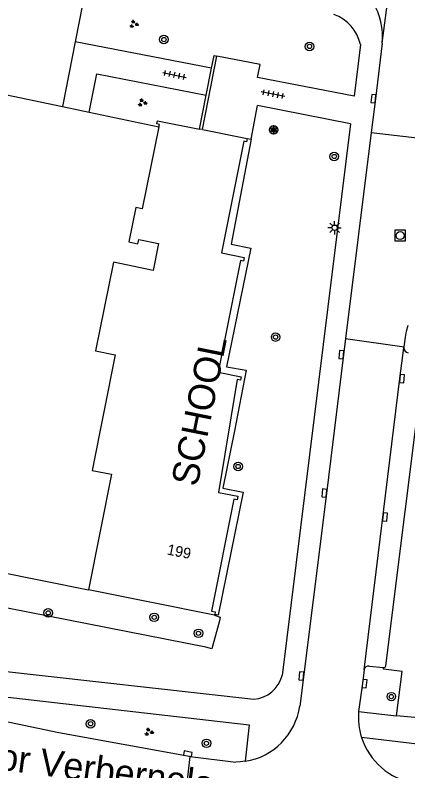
# Model space of a CAD drawing. Extents: x 131000 to 133014, y 396499 to 399001.
# Drawn here: x 131715.5 to 131752.2, y 397154.2 to 397224.8 of the extents above; entities that cross this region are included whole.
import ezdxf

# ---------------------------------------------------------------- set-up
doc = ezdxf.new("R2010")
doc.units = 0
for name, color, linetype in [('gg-afsc-hekwerk', 7, 'Continuous'), ('gg-afsc-muur', 7, 'Continuous'), ('gg-anno-huisnummerreeks BGT', 7, 'Continuous'), ('gg-anno-openbare ruimte label', 7, 'Continuous'), ('gg-bbg-hoofdgebouw', 7, 'Continuous'), ('gg-knt-verharding', 7, 'Continuous'), ('gg-knt-verharding nz', 7, 'Continuous'), ('gt-anno-naam bijzondere bebouwing', 7, 'Continuous'), ('gt-grn-groengrens', 7, 'Continuous'), ('gt-grn-weggrens', 7, 'Continuous'), ('gt-symb-boom', 7, 'Continuous'), ('gt-symb-groenvak', 7, 'Continuous'), ('gt-symb-kolk', 7, 'Continuous'), ('gt-symb-lichtmast', 7, 'Continuous'), ('gt-symb-rioolschacht', 7, 'Continuous'), ('gt-symb-solitaire heester', 7, 'Continuous'), ('gt-symb-tegel verharding', 7, 'Continuous')]:
    doc.layers.add(name, color=color, linetype=linetype)

# ---------------------------------------------------------------- blocks, each defined once
blk = doc.blocks.new('gt0-SH')
at = {"layer": 'gt-symb-solitaire heester'}
blk.add_circle((0, 0), 0.4, dxfattribs=at)
for centre, start, end in [((-0.346, 0.2), 270, 30), ((-0.346, -0.2), 330, 90), ((0, 0.4), 210, 330), ((0.346, 0.2), 150, 270), ((0.346, -0.2), 90, 210), ((0, -0.4), 30, 150)]:
    blk.add_arc(centre, 0.4, start, end, dxfattribs=at)
blk = doc.blocks.new('gt0-KOLK')
at = {"layer": 'gt-symb-kolk'}
blk.add_lwpolyline([(0, 0), (0.375, 0), (0.375, 0.4), (-0.375, 0.4), (-0.375, 0), (0, 0)], dxfattribs=at)
blk = doc.blocks.new('gt0-TEG1')
at = {"layer": 'gt-symb-tegel verharding'}
for p, q in [((-1.125, 0), (1.125, 0)), ((-0.9, -0.25), (-0.9, 0.25)), ((-0.45, -0.25), (-0.45, 0.25)), ((0, -0.25), (0, 0.25)), ((0.45, -0.25), (0.45, 0.25)), ((0.9, -0.25), (0.9, 0.25))]:
    blk.add_line(p, q, dxfattribs=at)
blk = doc.blocks.new('gt0-BOOM')
at = {"layer": 'gt-symb-boom'}
for radius in [0.4, 0.2]:
    blk.add_circle((0, 0), radius, dxfattribs=at)
blk = doc.blocks.new('gt0-GRVAK')
at = {"layer": 'gt-symb-groenvak'}
for p, q in [((-0.11, 0.189), (-0.228, 0.24)), ((-0.182, 0.153), (0.088, 0.153)), ((-0.091, 0.211), (-0.156, 0.322)), ((-0.047, 0.214), (-0.047, 0.393)), ((-0.004, 0.211), (0.061, 0.322)), ((0.015, 0.189), (0.133, 0.24)), ((0.262, -0.052), (0.197, 0.059)), ((0.305, -0.049), (0.305, 0.13)), ((0.349, -0.052), (0.414, 0.059)), ((-0.245, -0.228), (-0.363, -0.177)), ((-0.318, -0.264), (-0.047, -0.264)), ((-0.226, -0.206), (-0.291, -0.095)), ((-0.183, -0.203), (-0.183, -0.024)), ((-0.139, -0.206), (-0.074, -0.095)), ((-0.12, -0.228), (-0.002, -0.177)), ((0.243, -0.074), (0.125, -0.023)), ((0.17, -0.11), (0.441, -0.11)), ((0.368, -0.074), (0.486, -0.023))]:
    blk.add_line(p, q, dxfattribs=at)
blk = doc.blocks.new('gt0-RS')
at = {"layer": 'gt-symb-rioolschacht'}
blk.add_lwpolyline([(-0.5, -0.5), (0.5, -0.5), (0.5, 0.5), (-0.5, 0.5)], close=True, dxfattribs=at)
blk.add_circle((0, 0), 0.375, dxfattribs=at)
blk = doc.blocks.new('gt0-LMAST')
at = {"layer": 'gt-symb-lichtmast'}
for p, q in [((-0.182, 0.173), (-0.447, 0.438)), ((-0.005, 0.246), (-0.005, 0.621)), ((0.172, 0.173), (0.437, 0.438)), ((-0.255, -0.004), (-0.63, -0.004)), ((-0.182, -0.181), (-0.447, -0.446)), ((-0.005, -0.254), (-0.005, -0.629)), ((0.437, -0.446), (0.172, -0.181)), ((0.245, -0.004), (0.62, -0.004))]:
    blk.add_line(p, q, dxfattribs=at)
blk.add_circle((-0.005, -0.004), 0.25, dxfattribs=at)

msp = doc.modelspace()

# ---------------------------------------------------------------- linework, layer by layer
at = {"layer": 'gg-afsc-hekwerk'}
for p, q in [((131721.089, 397222.331), (131719.906, 397216.281)), ((131713.932, 397217.534), (131719.906, 397216.281)), ((131719.906, 397216.281), (131722.417, 397215.755)), ((131722.417, 397215.755), (131728.935, 397214.389)), ((131701.724, 397175.283), (131722.33, 397171.13))]:
    msp.add_line(p, q, dxfattribs=at)
msp.add_lwpolyline([(131724.334, 397227.062), (131722.148, 397227.745), (131721.089, 397222.331)], dxfattribs=at)
at = {"layer": 'gg-afsc-muur'}
for p, q in [((131732.994, 397214.124), (131734.34, 397221.003)), ((131733.85, 397219.877), (131734.08, 397221.054)), ((131734.08, 397221.054), (131734.34, 397221.003)), ((131733.356, 397217.352), (131733.85, 397219.877)), ((131732.734, 397214.176), (131733.356, 397217.352))]:
    msp.add_line(p, q, dxfattribs=at)
at = {"layer": 'gg-bbg-hoofdgebouw'}
for p, q in [((131732.994, 397214.124), (131732.734, 397214.176)), ((131732.994, 397214.124), (131737.19, 397213.29)), ((131724.495, 397181.924), (131722.33, 397171.13)), ((131734.14, 397168.75), (131722.33, 397171.13)), ((131734.153, 397168.816), (131734.14, 397168.75))]:
    msp.add_line(p, q, dxfattribs=at)
for points in [[(131728.935, 397214.389), (131728.98, 397214.61), (131728.73, 397214.67), (131728.79, 397214.96), (131732.734, 397214.176)], [(131728.935, 397214.389), (131727.368, 397206.736), (131726.76, 397206.858), (131726.111, 397203.633), (131726.964, 397203.461), (131727.043, 397203.853), (131728.905, 397203.478), (131728.402, 397200.979), (131724.677, 397201.728), (131723.01, 397193.444), (131724.844, 397193.075)], [(131737.19, 397213.29), (131737.13, 397213), (131736.88, 397213.05), (131734.78, 397202.6), (131736.9, 397202.17), (131736.84, 397201.85), (131736.56, 397201.91), (131734.46, 397191.45), (131736.61, 397191.02), (131736.55, 397190.71), (131736.23, 397190.77), (131734.49, 397180.23), (131736.31, 397179.87), (131736.25, 397179.55), (131735.94, 397179.61), (131733.83, 397169.13), (131734.2, 397169.06), (131734.153, 397168.816)], [(131724.844, 397193.075), (131722.674, 397182.291), (131724.495, 397181.924)]]:
    msp.add_lwpolyline(points, dxfattribs=at)
at = {"layer": 'gg-knt-verharding'}
for p, q in [((131733.85, 397219.877), (131721.089, 397222.331)), ((131747.774, 397222.076), (131747.168, 397217.242)), ((131738.392, 397220.219), (131734.34, 397221.003)), ((131737.541, 397213.221), (131738.158, 397216.371)), ((131746.85, 397214.668), (131738.158, 397216.371)), ((131746.85, 397214.668), (131740.442, 397163.129)), ((131737.19, 397213.29), (131737.541, 397213.221)), ((131748.783, 397213.872), (131746.381, 397194.622)), ((131748.783, 397213.872), (131754.277, 397213.202)), ((131746.381, 397194.622), (131751.843, 397193.824)), ((131751.832, 397193.748), (131751.843, 397193.824)), ((131750.152, 397164.03), (131753.744, 397192.853)), ((131705.922, 397164.472), (131737.794, 397160.916)), ((131748.585, 397164.013), (131749.932, 397163.86)), ((131747.599, 397159.775), (131751.137, 397159.351)), ((131737.371, 397158.505), (131736.987, 397155.109)), ((131754.26, 397156.565), (131747.873, 397157.348)), ((131731.145, 397149.584), (131731.859, 397155.545)), ((131731.859, 397155.545), (131736.134, 397155.038))]:
    msp.add_line(p, q, dxfattribs=at)
for points in [[(131749.813, 397222.198), (131749.185, 397217.002), (131748.783, 397213.872)], [(131747.168, 397217.242), (131738.153, 397218.986), (131738.392, 397220.219)], [(131722.417, 397215.755), (131723.118, 397219.349), (131733.356, 397217.352)], [(131737.541, 397213.221), (131735.679, 397203.439), (131737.516, 397203.065), (131735.259, 397191.972), (131737.075, 397191.657), (131736.006, 397185.973), (131734.903, 397180.636), (131736.809, 397180.242), (131734.469, 397168.756), (131734.153, 397168.816)], [(131751.843, 397193.824), (131751.978, 397194.749), (131752.077, 397195.302), (131752.227, 397195.843)], [(131746.381, 397194.622), (131744.59, 397180.145), (131742.091, 397160.274)], [(131751.137, 397159.351), (131751.686, 397163.488), (131749.913, 397163.717), (131749.932, 397163.86)], [(131748.104, 397163.67), (131747.95, 397162.388), (131747.599, 397159.775)], [(131708.369, 397160.154), (131708.547, 397161.822), (131737.371, 397158.505)], [(131708.369, 397160.154), (131711.801, 397159.409), (131719.56, 397157.811), (131731.599, 397155.612), (131731.859, 397155.545)], [(131736.987, 397155.109), (131736.562, 397155.058), (131736.134, 397155.038)]]:
    msp.add_lwpolyline(points, dxfattribs=at)
for centre, radius, start, end in [((131743.648, 397222.786), 6.193, 354.54944, 67.66841), ((131743.996, 397221.223), 3.873, 12.71932, 70.596), ((131752.33, 397193.745), 0.498, 179.63699, 258.13656), ((131748.521, 397163.594), 0.424, 81.36201, 169.62315), ((131749.959, 397164.052), 0.194, 261.84923, 353.53925), ((131737.614, 397163.822), 2.911, 273.53906, 346.23364), ((131736.055, 397161.134), 6.097, 278.79207, 351.88862), ((131753.812, 397159.247), 6.235, 175.14677, 197.73568), ((131753.83, 397159.248), 6.252, 197.68935, 260.51112)]:
    msp.add_arc(centre, radius, start, end, dxfattribs=at)
at = {"layer": 'gg-knt-verharding nz'}
msp.add_lwpolyline([(131748.104, 397163.67), (131751.457, 397190.874), (131751.832, 397193.748)], dxfattribs=at)
at = {"layer": 'gt-grn-groengrens'}
msp.add_line((131734.14, 397168.75), (131734.645, 397168.581), dxfattribs=at)
msp.add_lwpolyline([(131734.645, 397168.581), (131734.578, 397168.228), (131733.891, 397165.618), (131733.31, 397165.77), (131701.914, 397171.954)], dxfattribs=at)
at = {"layer": 'gt-grn-weggrens'}
for p, q in [((131749.813, 397222.198), (131751.544, 397235.95)), ((131752.87, 397159.21), (131751.137, 397159.351))]:
    msp.add_line(p, q, dxfattribs=at)

# ---------------------------------------------------------------- block references
at = {"layer": 'gt-symb-boom'}
for p in [(131729.392, 397222.54), (131743.008, 397221.894), (131745.318, 397211.616), (131739.839, 397194.746), (131736.328, 397182.653), (131750.659, 397161.151), (131722.542, 397158.613), (131733.372, 397156.791)]:
    msp.add_blockref('gt0-BOOM', p, dxfattribs=at)
for p, rotation in [((131718.579, 397168.979), 168.57767893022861), ((131728.492, 397168.562), 168.5776789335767), ((131732.627, 397167.066), 168.57767893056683)]:
    msp.add_blockref('gt0-BOOM', p, dxfattribs=dict(at, rotation=rotation))
at = {"layer": 'gt-symb-groenvak'}
for p in [(131726.579, 397223.98), (131727.365, 397216.645), (131727.983, 397157.843)]:
    msp.add_blockref('gt0-GRVAK', p, dxfattribs=at)
at = {"layer": 'gt-symb-kolk'}
for p, rotation in [((131749.185, 397217.002), 84.00113167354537), ((131746.186, 397193.076), 84.00113167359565), ((131751.457, 397190.874), -95.99886832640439), ((131744.59, 397180.145), 84.00113167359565), ((131749.874, 397177.962), -95.99886832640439), ((131742.444, 397163.053), 84.00113167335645), ((131747.95, 397162.388), -95.99886832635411), ((131731.599, 397155.612), -10.366322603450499)]:
    msp.add_blockref('gt0-KOLK', p, dxfattribs=dict(at, rotation=rotation))
at = {"layer": 'gt-symb-lichtmast'}
msp.add_blockref('gt0-LMAST', (131745.363, 397204.962), dxfattribs=at)
at = {"layer": 'gt-symb-rioolschacht'}
msp.add_blockref('gt0-RS', (131751.483, 397204.226), dxfattribs=at)
at = {"layer": 'gt-symb-solitaire heester'}
msp.add_blockref('gt0-SH', (131739.656, 397214.101), dxfattribs=at)
at = {"layer": 'gt-symb-tegel verharding'}
for p, rotation in [((131730.389, 397219.236), -11.770626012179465), ((131739.587, 397217.436), 168.99333582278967)]:
    msp.add_blockref('gt0-TEG1', p, dxfattribs=dict(at, rotation=rotation))

# ---------------------------------------------------------------- texts
at = {"layer": 'gg-anno-huisnummerreeks BGT'}
msp.add_text('199', height=1, rotation=348.6, dxfattribs=at).set_placement((131729.63, 397174.44))
at = {"layer": 'gg-anno-openbare ruimte label'}
msp.add_text('Professor Verbernelaan', height=2.5, rotation=352.4, dxfattribs=at).set_placement((131702.562, 397155.857))
at = {"layer": 'gt-anno-naam bijzondere bebouwing'}
msp.add_text('SCHOOL', height=2.5, rotation=78.7013, dxfattribs=at).set_placement((131732.521, 397180.697))

doc.saveas('drawing.dxf')
